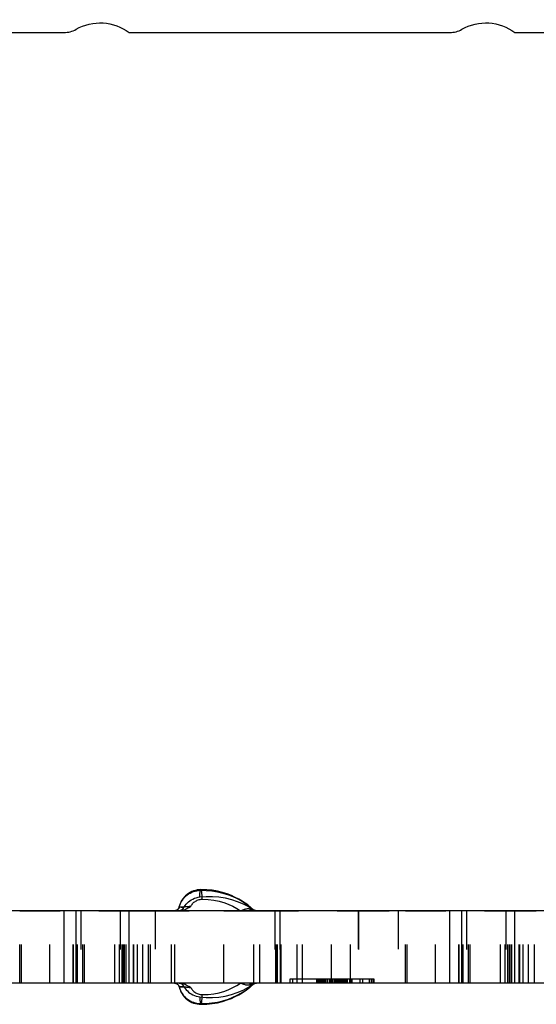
# Model space of a CAD drawing. Header units: inches. Extents: x 3 to 289, y 4 to 291.
# Tile 579 of 634: x 190.69 to 192.03, y 138.88 to 141.44. Entities that reach past the tile are written whole.
import ezdxf

# ---------------------------------------------------------------- set-up
doc = ezdxf.new("R2010")
doc.units = ezdxf.units.IN
doc.header["$LTSCALE"] = 0.5
doc.header["$MEASUREMENT"] = 0
doc.linetypes.add('HIDDEN', pattern=[0.225, 0.15, -0.075])
doc.layers.add('DBU', color=7, linetype='Continuous')

msp = doc.modelspace()

# ---------------------------------------------------------------- linework, layer by layer
at = {"layer": 'DBU', "color": 30, "linetype": 'Continuous'}
for p, q in [((189.9746, 141.402), (190.806, 141.402)), ((190.9746, 141.402), (191.806, 141.402)), ((191.9746, 141.402), (192.806, 141.402)), ((191.1145, 139.1584), (191.1118, 139.1544)), ((191.1121, 139.1538), (191.1148, 139.1576)), ((191.1176, 139.1622), (191.1145, 139.1584)), ((191.1148, 139.1576), (191.1179, 139.1612)), ((191.121, 139.1657), (191.1176, 139.1622)), ((191.1179, 139.1612), (191.1212, 139.1645)), ((191.1247, 139.1689), (191.121, 139.1657)), ((191.1212, 139.1645), (191.1248, 139.1675)), ((191.1287, 139.1717), (191.1247, 139.1689)), ((191.1248, 139.1675), (191.1286, 139.1702)), ((191.1286, 139.1702), (191.1326, 139.1726)), ((191.1328, 139.1742), (191.1287, 139.1717)), ((191.1326, 139.1726), (191.1368, 139.1746)), ((191.1372, 139.1764), (191.1328, 139.1742)), ((191.1358, 139.1548), (191.14, 139.157)), ((191.1368, 139.1746), (191.1411, 139.1763)), ((191.1417, 139.1781), (191.1372, 139.1764)), ((191.14, 139.157), (191.1443, 139.1589)), ((191.1411, 139.1763), (191.1455, 139.1776)), ((191.1463, 139.1795), (191.1417, 139.1781)), ((191.1443, 139.1589), (191.1488, 139.1605)), ((191.1455, 139.1776), (191.15, 139.1786)), ((191.151, 139.1806), (191.1463, 139.1795)), ((191.1488, 139.1605), (191.1534, 139.1616)), ((191.15, 139.1786), (191.1546, 139.1793)), ((191.1558, 139.1812), (191.151, 139.1806)), ((191.1534, 139.1616), (191.158, 139.1624)), ((191.1546, 139.1793), (191.1592, 139.1796)), ((191.1606, 139.1814), (191.1558, 139.1812)), ((191.158, 139.1624), (191.1744, 139.1638)), ((191.1758, 139.1811), (191.1606, 139.1814)), ((191.1744, 139.1638), (191.1909, 139.1638)), ((191.1903, 139.1796), (191.1758, 139.1811)), ((191.2039, 139.1772), (191.1903, 139.1796)), ((191.1909, 139.1638), (191.2073, 139.1625)), ((191.2167, 139.174), (191.2039, 139.1772)), ((191.2073, 139.1625), (191.2236, 139.1599)), ((191.2286, 139.1703), (191.2167, 139.174)), ((191.2236, 139.1599), (191.2396, 139.156)), ((191.2396, 139.166), (191.2286, 139.1703)), ((191.2498, 139.1614), (191.2396, 139.166)), ((191.2591, 139.1566), (191.2498, 139.1614)), ((191.1021, 139.1317), (191.1016, 139.1311)), ((191.1026, 139.1324), (191.1021, 139.1317)), ((191.103, 139.1331), (191.1026, 139.1324)), ((191.1034, 139.1339), (191.103, 139.1331)), ((191.1038, 139.1347), (191.1034, 139.1339)), ((191.104, 139.1356), (191.1038, 139.1347)), ((191.1043, 139.1365), (191.104, 139.1356)), ((191.1044, 139.1365), (191.1043, 139.1365)), ((191.1043, 139.1365), (191.1043, 139.1365)), ((191.1046, 139.1365), (191.1044, 139.1365)), ((191.1054, 139.1402), (191.1045, 139.1364)), ((191.1046, 139.1365), (191.1059, 139.1411)), ((191.1066, 139.1439), (191.1054, 139.1402)), ((191.1059, 139.1411), (191.1076, 139.1455)), ((191.1081, 139.1475), (191.1066, 139.1439)), ((191.1076, 139.1455), (191.1097, 139.1498)), ((191.1098, 139.151), (191.1081, 139.1475)), ((191.1097, 139.1498), (191.1121, 139.1538)), ((191.1118, 139.1544), (191.1098, 139.151)), ((191.1144, 139.1318), (191.1139, 139.1311)), ((191.1149, 139.1325), (191.1144, 139.1318)), ((191.1153, 139.1333), (191.1149, 139.1325)), ((191.1153, 139.1333), (191.1175, 139.137)), ((191.1175, 139.137), (191.12, 139.1405)), ((191.12, 139.1405), (191.1227, 139.1438)), ((191.1227, 139.1438), (191.1257, 139.1469)), ((191.1257, 139.1469), (191.1288, 139.1498)), ((191.1288, 139.1498), (191.1323, 139.1524)), ((191.1323, 139.1524), (191.1358, 139.1548)), ((191.2396, 139.156), (191.255, 139.1509)), ((191.255, 139.1509), (191.2699, 139.1447)), ((191.2676, 139.1516), (191.2591, 139.1566)), ((191.2753, 139.1466), (191.2676, 139.1516)), ((191.2699, 139.1447), (191.2843, 139.1373)), ((191.2822, 139.1416), (191.2753, 139.1466)), ((191.2869, 139.1378), (191.2822, 139.1416)), ((191.2843, 139.1373), (191.2948, 139.1309)), ((191.2883, 139.1367), (191.2869, 139.1378)), ((191.2882, 139.1368), (191.2931, 139.1326)), ((191.2931, 139.1326), (191.2946, 139.1313)), ((191.2965, 139.1298), (191.2946, 139.1313)), ((189.9746, 139.1271), (190.806, 139.1271)), ((190.806, 139.1271), (190.8372, 139.1271)), ((190.8372, 139.1271), (190.9746, 139.1271)), ((190.9746, 138.9391), (190.9746, 139.1271)), ((190.9746, 139.1271), (191.806, 139.1271)), ((191.0958, 139.1271), (191.0957, 139.1271)), ((191.0961, 139.1273), (191.0958, 139.1271)), ((191.0964, 139.1274), (191.0961, 139.1273)), ((191.0968, 139.1275), (191.0964, 139.1274)), ((191.0972, 139.1277), (191.0968, 139.1275)), ((191.0976, 139.1279), (191.0972, 139.1277)), ((191.0979, 139.1281), (191.0976, 139.1279)), ((191.0983, 139.1283), (191.0979, 139.1281)), ((191.0987, 139.1285), (191.0983, 139.1283)), ((191.0991, 139.1288), (191.0987, 139.1285)), ((191.0995, 139.1291), (191.0991, 139.1288)), ((191.0999, 139.1294), (191.0995, 139.1291)), ((191.1003, 139.1297), (191.0999, 139.1294)), ((191.1007, 139.1301), (191.1003, 139.1297)), ((191.1011, 139.1305), (191.1007, 139.1301)), ((191.1016, 139.1311), (191.1011, 139.1305)), ((191.1083, 139.1273), (191.1077, 139.1271)), ((191.1091, 139.1276), (191.1083, 139.1273)), ((191.1098, 139.128), (191.1091, 139.1276)), ((191.1106, 139.1284), (191.1098, 139.128)), ((191.1113, 139.1289), (191.1106, 139.1284)), ((191.112, 139.1294), (191.1113, 139.1289)), ((191.1127, 139.1299), (191.112, 139.1294)), ((191.1133, 139.1305), (191.1127, 139.1299)), ((191.1139, 139.1311), (191.1133, 139.1305)), ((191.2948, 139.1309), (191.2965, 139.1298)), ((191.2965, 139.1298), (191.298, 139.1288)), ((191.299, 139.1282), (191.298, 139.1288)), ((191.2999, 139.1277), (191.299, 139.1282)), ((191.3009, 139.1273), (191.2999, 139.1277)), ((191.3016, 139.1271), (191.3009, 139.1273)), ((191.806, 139.1271), (191.8372, 139.1271)), ((191.8372, 139.1271), (191.9746, 139.1271)), ((191.9746, 138.9391), (191.9746, 139.1271)), ((191.9746, 139.1271), (192.806, 139.1271)), ((190.806, 138.9391), (189.9746, 138.9391)), ((190.8372, 138.9391), (190.806, 138.9391)), ((190.9746, 138.9391), (190.8372, 138.9391)), ((191.806, 138.9391), (190.9746, 138.9391)), ((191.0921, 138.9391), (191.0925, 138.9391)), ((191.0925, 138.9391), (191.093, 138.9391)), ((191.093, 138.9391), (191.0934, 138.939)), ((191.0934, 138.939), (191.094, 138.939)), ((191.094, 138.939), (191.0945, 138.9389)), ((191.0945, 138.9389), (191.0951, 138.9388)), ((191.0951, 138.9388), (191.0956, 138.9386)), ((191.0956, 138.9386), (191.0963, 138.9384)), ((191.0963, 138.9384), (191.0969, 138.9381)), ((191.0969, 138.9381), (191.0975, 138.9379)), ((191.0975, 138.9379), (191.0982, 138.9375)), ((191.0982, 138.9375), (191.0988, 138.9371)), ((191.0988, 138.9371), (191.0995, 138.9367)), ((191.0995, 138.9367), (191.1001, 138.9362)), ((191.1001, 138.9362), (191.1008, 138.9356)), ((191.1008, 138.9356), (191.1014, 138.935)), ((191.1014, 138.935), (191.1019, 138.9343)), ((191.1019, 138.9343), (191.1025, 138.9335)), ((191.1025, 138.9335), (191.1029, 138.9328)), ((191.1029, 138.9328), (191.1034, 138.9319)), ((191.1034, 138.9319), (191.1037, 138.9311)), ((191.1037, 138.9311), (191.104, 138.9302)), ((191.104, 138.9302), (191.1043, 138.9293)), ((191.1041, 138.9391), (191.1049, 138.9391)), ((191.1044, 138.9293), (191.1043, 138.9293)), ((191.1043, 138.9293), (191.1043, 138.9293)), ((191.1043, 138.9293), (191.1043, 138.9293)), ((191.1043, 138.9293), (191.1044, 138.9293)), ((191.1045, 138.9293), (191.1044, 138.9293)), ((191.1044, 138.9293), (191.1046, 138.9292)), ((191.1045, 138.9293), (191.1054, 138.9255)), ((191.1049, 138.9391), (191.1058, 138.939)), ((191.1058, 138.939), (191.1066, 138.9389)), ((191.1066, 138.9389), (191.1075, 138.9387)), ((191.1075, 138.9387), (191.1083, 138.9384)), ((191.1083, 138.9384), (191.1091, 138.9381)), ((191.1091, 138.9381), (191.1098, 138.9378)), ((191.1098, 138.9378), (191.1106, 138.9373)), ((191.1106, 138.9373), (191.1113, 138.9369)), ((191.1113, 138.9369), (191.112, 138.9364)), ((191.112, 138.9364), (191.1127, 138.9358)), ((191.1127, 138.9358), (191.1133, 138.9352)), ((191.1133, 138.9352), (191.1139, 138.9346)), ((191.1139, 138.9346), (191.1144, 138.9339)), ((191.1144, 138.9339), (191.1149, 138.9332)), ((191.1149, 138.9332), (191.1153, 138.9325)), ((191.1153, 138.9325), (191.1175, 138.9288)), ((191.1175, 138.9288), (191.12, 138.9253)), ((191.2699, 138.921), (191.2843, 138.9285)), ((191.2822, 138.9242), (191.2863, 138.9274)), ((191.2843, 138.9285), (191.2948, 138.9348)), ((191.2863, 138.9274), (191.2883, 138.9291)), ((191.2882, 138.9289), (191.2931, 138.9331)), ((191.2931, 138.9331), (191.2946, 138.9345)), ((191.2946, 138.9345), (191.2965, 138.9359)), ((191.2948, 138.9348), (191.2965, 138.9359)), ((191.2965, 138.9359), (191.298, 138.937)), ((191.298, 138.937), (191.2989, 138.9375)), ((191.2989, 138.9375), (191.2998, 138.938)), ((191.2998, 138.938), (191.3008, 138.9384)), ((191.3008, 138.9384), (191.3018, 138.9387)), ((191.3018, 138.9387), (191.3029, 138.9389)), ((191.3029, 138.9389), (191.3039, 138.9391)), ((191.3039, 138.9391), (191.305, 138.9391)), ((191.8372, 138.9391), (191.806, 138.9391)), ((191.9746, 138.9391), (191.8372, 138.9391)), ((192.806, 138.9391), (191.9746, 138.9391)), ((191.1054, 138.9255), (191.1066, 138.9218)), ((191.1066, 138.9218), (191.1081, 138.9182)), ((191.1081, 138.9182), (191.1098, 138.9147)), ((191.1098, 138.9147), (191.1118, 138.9113)), ((191.1118, 138.9113), (191.1145, 138.9073)), ((191.1145, 138.9073), (191.1176, 138.9035)), ((191.1176, 138.9035), (191.1211, 138.9)), ((191.12, 138.9253), (191.1227, 138.9219)), ((191.1227, 138.9219), (191.1257, 138.9188)), ((191.1257, 138.9188), (191.1288, 138.9159)), ((191.1288, 138.9159), (191.1323, 138.9133)), ((191.1323, 138.9133), (191.1358, 138.911)), ((191.1358, 138.911), (191.14, 138.9087)), ((191.14, 138.9087), (191.1443, 138.9068)), ((191.1443, 138.9068), (191.1488, 138.9052)), ((191.1488, 138.9052), (191.1534, 138.9041)), ((191.1534, 138.9041), (191.158, 138.9033)), ((191.158, 138.9033), (191.1744, 138.902)), ((191.1744, 138.902), (191.1909, 138.9019)), ((191.1909, 138.9019), (191.2073, 138.9032)), ((191.2073, 138.9032), (191.2236, 138.9058)), ((191.2236, 138.9058), (191.2396, 138.9097)), ((191.2396, 138.9097), (191.255, 138.9148)), ((191.2397, 138.8997), (191.2498, 138.9043)), ((191.2498, 138.9043), (191.2591, 138.9092)), ((191.255, 138.9148), (191.2699, 138.921)), ((191.2591, 138.9092), (191.2676, 138.9141)), ((191.2676, 138.9141), (191.2753, 138.9192)), ((191.2753, 138.9192), (191.2822, 138.9242)), ((191.1211, 138.9), (191.1247, 138.8968)), ((191.1247, 138.8968), (191.1287, 138.894)), ((191.1287, 138.894), (191.1329, 138.8915)), ((191.1329, 138.8915), (191.1372, 138.8893)), ((191.1372, 138.8893), (191.1417, 138.8876)), ((191.1417, 138.8876), (191.1463, 138.8862)), ((191.1463, 138.8862), (191.151, 138.8852)), ((191.151, 138.8852), (191.1558, 138.8845)), ((191.1558, 138.8845), (191.1606, 138.8843)), ((191.1606, 138.8843), (191.1758, 138.8847)), ((191.1758, 138.8847), (191.1903, 138.8861)), ((191.1903, 138.8861), (191.2039, 138.8885)), ((191.2039, 138.8885), (191.2167, 138.8917)), ((191.2167, 138.8917), (191.2286, 138.8955)), ((191.2286, 138.8955), (191.2397, 138.8997))]:
    msp.add_line(p, q, dxfattribs=at)
at = {"layer": 'DBU', "color": 4, "linetype": 'Continuous'}
for p, q in [((191.1594, 139.1803), (191.1592, 139.1796)), ((191.1592, 139.1796), (191.174, 139.1794)), ((191.1597, 139.1808), (191.1594, 139.1803)), ((191.16, 139.1812), (191.1597, 139.1808)), ((191.1602, 139.1814), (191.16, 139.1812)), ((191.1605, 139.1815), (191.1602, 139.1814)), ((191.1606, 139.1814), (191.1605, 139.1815)), ((191.174, 139.1794), (191.1888, 139.1781)), ((191.1888, 139.1781), (191.2035, 139.1757)), ((191.2035, 139.1757), (191.2179, 139.1722)), ((191.2179, 139.1722), (191.2321, 139.1678)), ((191.2321, 139.1678), (191.2437, 139.1633)), ((191.2437, 139.1633), (191.255, 139.1581)), ((191.255, 139.1581), (191.2659, 139.1521)), ((191.1025, 139.1317), (191.1018, 139.1309)), ((191.1031, 139.1326), (191.1025, 139.1317)), ((191.1036, 139.1335), (191.1031, 139.1326)), ((191.104, 139.1345), (191.1036, 139.1335)), ((191.1043, 139.1355), (191.104, 139.1345)), ((191.1046, 139.1365), (191.1043, 139.1355)), ((191.1043, 139.1365), (191.1043, 139.1365)), ((191.1043, 139.1365), (191.1044, 139.1364)), ((191.1044, 139.1364), (191.1045, 139.1364)), ((191.1153, 139.1333), (191.1046, 139.1365)), ((191.2659, 139.1521), (191.2765, 139.1455)), ((191.2765, 139.1455), (191.2865, 139.1381)), ((191.2865, 139.1381), (191.2882, 139.1368)), ((190.806, 138.9391), (190.806, 139.1271)), ((190.8372, 138.9391), (190.8372, 139.1271)), ((191.0967, 139.1273), (191.096, 139.1271)), ((191.0976, 139.1277), (191.0967, 139.1273)), ((191.0986, 139.1282), (191.0976, 139.1277)), ((191.0995, 139.1288), (191.0986, 139.1282)), ((191.1003, 139.1294), (191.0995, 139.1288)), ((191.1011, 139.1301), (191.1003, 139.1294)), ((191.1018, 139.1309), (191.1011, 139.1301)), ((191.806, 138.9391), (191.806, 139.1271)), ((191.8372, 138.9391), (191.8372, 139.1271)), ((191.0936, 138.9391), (191.0925, 138.9391)), ((191.0946, 138.9389), (191.0936, 138.9391)), ((191.0957, 138.9387), (191.0946, 138.9389)), ((191.0967, 138.9384), (191.0957, 138.9387)), ((191.0976, 138.938), (191.0967, 138.9384)), ((191.0986, 138.9375), (191.0976, 138.938)), ((191.0995, 138.937), (191.0986, 138.9375)), ((191.1003, 138.9363), (191.0995, 138.937)), ((191.1011, 138.9356), (191.1003, 138.9363)), ((191.1018, 138.9349), (191.1011, 138.9356)), ((191.1025, 138.934), (191.1018, 138.9349)), ((191.1031, 138.9332), (191.1025, 138.934)), ((191.1036, 138.9322), (191.1031, 138.9332)), ((191.104, 138.9313), (191.1036, 138.9322)), ((191.1043, 138.9303), (191.104, 138.9313)), ((191.1046, 138.9292), (191.1043, 138.9303)), ((191.1046, 138.9292), (191.1153, 138.9325)), ((191.1046, 138.9292), (191.1059, 138.9247)), ((191.2765, 138.9202), (191.2865, 138.9276)), ((191.2865, 138.9276), (191.2882, 138.9289)), ((191.1059, 138.9247), (191.1076, 138.9202)), ((191.1076, 138.9202), (191.1097, 138.916)), ((191.1097, 138.916), (191.1121, 138.9119)), ((191.1121, 138.9119), (191.1148, 138.9081)), ((191.1148, 138.9081), (191.1179, 138.9045)), ((191.1179, 138.9045), (191.1212, 138.9012)), ((191.2321, 138.898), (191.2437, 138.9025)), ((191.2437, 138.9025), (191.255, 138.9077)), ((191.255, 138.9077), (191.2659, 138.9136)), ((191.2659, 138.9136), (191.2765, 138.9202)), ((191.1212, 138.9012), (191.1248, 138.8982)), ((191.1248, 138.8982), (191.1286, 138.8955)), ((191.1286, 138.8955), (191.1326, 138.8932)), ((191.1326, 138.8932), (191.1368, 138.8911)), ((191.1368, 138.8911), (191.1411, 138.8895)), ((191.1411, 138.8895), (191.1455, 138.8881)), ((191.1455, 138.8881), (191.15, 138.8871)), ((191.15, 138.8871), (191.1546, 138.8864)), ((191.1546, 138.8864), (191.1592, 138.8861)), ((191.1592, 138.8861), (191.174, 138.8864)), ((191.1592, 138.8861), (191.1594, 138.8854)), ((191.1594, 138.8854), (191.1597, 138.8849)), ((191.1597, 138.8849), (191.16, 138.8845)), ((191.16, 138.8845), (191.1602, 138.8843)), ((191.1602, 138.8843), (191.1605, 138.8843)), ((191.1605, 138.8843), (191.1606, 138.8843)), ((191.174, 138.8864), (191.1888, 138.8877)), ((191.1888, 138.8877), (191.2035, 138.8901)), ((191.2035, 138.8901), (191.2179, 138.8935)), ((191.2179, 138.8935), (191.2321, 138.898))]:
    msp.add_line(p, q, dxfattribs=at)
at = {"layer": 'DBU', "color": 254, "linetype": 'HIDDEN'}
for p, q in [((191.1608, 139.1813), (191.1606, 139.1814)), ((191.1611, 139.181), (191.1608, 139.1813)), ((191.1614, 139.1806), (191.1611, 139.181)), ((191.1617, 139.18), (191.1614, 139.1806)), ((191.1619, 139.1792), (191.1617, 139.18)), ((191.1622, 139.1783), (191.1619, 139.1792)), ((191.1624, 139.1772), (191.1622, 139.1783)), ((191.1627, 139.176), (191.1624, 139.1772)), ((191.1629, 139.1747), (191.1627, 139.176)), ((191.1632, 139.1732), (191.1629, 139.1747)), ((191.1634, 139.1716), (191.1632, 139.1732)), ((191.1635, 139.17), (191.1634, 139.1716)), ((191.1637, 139.1682), (191.1635, 139.17)), ((191.1639, 139.1664), (191.1637, 139.1682)), ((191.164, 139.1645), (191.1639, 139.1664)), ((191.1641, 139.1625), (191.164, 139.1645)), ((191.1642, 139.1605), (191.1641, 139.1625)), ((191.1643, 139.1585), (191.1642, 139.1605)), ((191.1643, 139.1565), (191.1643, 139.1585)), ((191.1045, 139.1364), (191.1046, 139.1364)), ((191.1046, 139.1364), (191.1049, 139.1365)), ((191.1049, 139.1365), (191.1053, 139.1365)), ((191.1053, 139.1365), (191.1058, 139.1365)), ((191.1058, 139.1365), (191.1064, 139.1365)), ((191.1064, 139.1365), (191.1071, 139.1365)), ((191.1071, 139.1365), (191.1079, 139.1365)), ((191.1079, 139.1365), (191.1088, 139.1366)), ((191.1088, 139.1366), (191.1101, 139.1366)), ((191.1101, 139.1366), (191.1115, 139.1367)), ((191.1115, 139.1367), (191.1131, 139.1368)), ((191.1131, 139.1368), (191.1148, 139.1369)), ((191.1148, 139.1369), (191.1165, 139.137)), ((191.1165, 139.137), (191.1183, 139.1371)), ((191.1183, 139.1371), (191.1202, 139.1373)), ((191.1198, 139.1303), (191.1226, 139.1317)), ((191.1202, 139.1373), (191.1222, 139.1374)), ((191.1222, 139.1374), (191.1241, 139.1376)), ((191.1226, 139.1317), (191.1245, 139.1327)), ((191.1241, 139.1376), (191.1264, 139.1378)), ((191.1245, 139.1327), (191.1267, 139.134)), ((191.1264, 139.1378), (191.1287, 139.1381)), ((191.1267, 139.134), (191.1292, 139.1355)), ((191.1287, 139.1381), (191.131, 139.1384)), ((191.1292, 139.1355), (191.1335, 139.1381)), ((191.131, 139.1384), (191.1331, 139.1388)), ((191.1331, 139.1388), (191.1351, 139.1391)), ((191.1335, 139.1381), (191.1346, 139.1388)), ((191.1346, 139.1388), (191.1349, 139.139)), ((191.1349, 139.139), (191.135, 139.1391)), ((191.135, 139.1391), (191.1351, 139.1391)), ((191.1351, 139.1391), (191.1363, 139.1412)), ((191.1363, 139.1412), (191.1377, 139.1432)), ((191.1377, 139.1432), (191.1393, 139.1452)), ((191.1393, 139.1452), (191.141, 139.1469)), ((191.141, 139.1469), (191.1428, 139.1486)), ((191.1428, 139.1486), (191.1448, 139.1501)), ((191.1448, 139.1501), (191.1469, 139.1515)), ((191.1469, 139.1515), (191.149, 139.1527)), ((191.149, 139.1527), (191.1514, 139.1538)), ((191.1514, 139.1538), (191.1539, 139.1547)), ((191.1539, 139.1547), (191.1564, 139.1555)), ((191.1564, 139.1555), (191.159, 139.156)), ((191.159, 139.156), (191.1617, 139.1563)), ((191.1617, 139.1563), (191.1643, 139.1565)), ((191.1643, 139.1565), (191.1791, 139.156)), ((191.1791, 139.156), (191.1938, 139.1543)), ((191.1938, 139.1543), (191.2083, 139.1513)), ((191.2083, 139.1513), (191.2225, 139.1471)), ((191.2225, 139.1471), (191.2333, 139.143)), ((191.2333, 139.143), (191.2438, 139.1382)), ((191.2438, 139.1382), (191.254, 139.1327)), ((191.254, 139.1327), (191.2637, 139.1266)), ((191.2755, 139.1311), (191.2774, 139.1316)), ((191.2774, 139.1316), (191.2792, 139.132)), ((191.2792, 139.132), (191.2811, 139.1322)), ((191.2811, 139.1322), (191.2829, 139.1322)), ((191.2829, 139.1322), (191.2846, 139.1322)), ((191.2846, 139.1322), (191.2864, 139.1319)), ((191.2864, 139.1319), (191.2881, 139.1316)), ((191.2864, 139.1319), (191.2868, 139.1311)), ((191.2881, 139.1316), (191.2898, 139.1313)), ((191.2898, 139.1313), (191.2914, 139.131)), ((190.6909, 138.9391), (190.6909, 139.1266)), ((190.6909, 139.1266), (190.6958, 139.1266)), ((190.6958, 138.9391), (190.6958, 139.1266)), ((190.6958, 139.1266), (190.9628, 139.1266)), ((190.7689, 138.9391), (190.7689, 139.1266)), ((190.8296, 138.9391), (190.8296, 139.1266)), ((190.8306, 138.9391), (190.8306, 139.1271)), ((190.841, 138.9391), (190.841, 139.1271)), ((190.8491, 139.1266), (190.8491, 138.9391)), ((190.8545, 138.9391), (190.8545, 139.1266)), ((190.8588, 138.9391), (190.8588, 139.1266)), ((190.9373, 138.9391), (190.9373, 139.1266)), ((190.9493, 138.9391), (190.9493, 139.1266)), ((190.951, 139.1271), (190.951, 138.9391)), ((190.951, 139.1266), (190.951, 138.9391)), ((190.9564, 138.9391), (190.9564, 139.1266)), ((190.9604, 138.9391), (190.9604, 139.1266)), ((190.9615, 138.9391), (190.9615, 139.1271)), ((190.9628, 138.9391), (190.9628, 139.1266)), ((190.9628, 139.1266), (190.986, 139.1266)), ((190.9669, 138.9391), (190.9669, 139.1266)), ((190.986, 138.9391), (190.986, 139.1271)), ((190.986, 138.9391), (190.986, 139.1266)), ((190.986, 139.1266), (190.996, 139.1266)), ((190.9871, 138.9391), (190.9871, 139.1271)), ((190.996, 138.9391), (190.996, 139.1266)), ((190.996, 139.1266), (191.0302, 139.1266)), ((190.9963, 138.9391), (190.9963, 139.1271)), ((191.0098, 138.9391), (191.0098, 139.1271)), ((191.0098, 138.9391), (191.0098, 139.1266)), ((191.0252, 138.9391), (191.0252, 139.1271)), ((191.0252, 138.9391), (191.0252, 139.1266)), ((191.0302, 138.9391), (191.0302, 139.1266)), ((191.0302, 139.1266), (191.2201, 139.1266)), ((191.0421, 139.1271), (191.0421, 138.9391)), ((191.0846, 138.9391), (191.0846, 139.1271)), ((191.0846, 138.9391), (191.0846, 139.1266)), ((191.0936, 139.1267), (191.0925, 139.1266)), ((191.0928, 138.9391), (191.0928, 139.1271)), ((191.0928, 138.9391), (191.0928, 139.1266)), ((191.0946, 139.1268), (191.0936, 139.1267)), ((191.0942, 139.1267), (191.0943, 139.1267)), ((191.0943, 139.1267), (191.0942, 139.1267)), ((191.0942, 139.1267), (191.0942, 139.1267)), ((191.0943, 139.1267), (191.0943, 139.1266)), ((191.0944, 139.1267), (191.0943, 139.1267)), ((191.0943, 139.1266), (191.0945, 139.1266)), ((191.0945, 139.1268), (191.0944, 139.1267)), ((191.0948, 139.1268), (191.0945, 139.1268)), ((191.0945, 139.1266), (191.0949, 139.1266)), ((191.0957, 139.127), (191.0946, 139.1268)), ((191.095, 139.1269), (191.0948, 139.1268)), ((191.0949, 139.1266), (191.0953, 139.1266)), ((191.0952, 139.127), (191.095, 139.1269)), ((191.0955, 139.127), (191.0952, 139.127)), ((191.0953, 139.1266), (191.0959, 139.1266)), ((191.0957, 139.1271), (191.0955, 139.127)), ((191.096, 139.1271), (191.0957, 139.127)), ((191.0959, 139.1266), (191.0967, 139.1266)), ((191.0967, 139.1266), (191.0977, 139.1266)), ((191.1049, 139.1266), (191.1041, 139.1266)), ((191.1058, 139.1267), (191.1049, 139.1266)), ((191.1056, 139.1266), (191.1074, 139.1267)), ((191.1066, 139.1269), (191.1058, 139.1267)), ((191.1075, 139.1271), (191.1066, 139.1269)), ((191.1074, 139.1267), (191.1091, 139.1269)), ((191.1077, 139.1271), (191.1075, 139.1271)), ((191.1091, 139.1269), (191.111, 139.1272)), ((191.111, 139.1272), (191.1129, 139.1277)), ((191.1129, 139.1277), (191.1148, 139.1283)), ((191.1148, 139.1283), (191.1173, 139.1292)), ((191.1173, 139.1292), (191.1198, 139.1303)), ((191.2201, 138.9391), (191.2201, 139.1266)), ((191.2201, 139.1266), (191.3136, 139.1266)), ((191.2637, 139.1266), (191.2657, 139.1274)), ((191.2657, 139.1274), (191.2677, 139.1283)), ((191.2677, 139.1283), (191.2697, 139.1291)), ((191.2697, 139.1291), (191.2717, 139.1298)), ((191.2717, 139.1298), (191.2736, 139.1305)), ((191.2736, 139.1305), (191.2755, 139.1311)), ((191.2868, 139.1311), (191.2872, 139.1304)), ((191.2872, 139.1304), (191.2877, 139.1297)), ((191.2877, 139.1297), (191.2883, 139.1291)), ((191.2883, 139.1291), (191.2888, 139.1285)), ((191.2888, 139.1285), (191.2894, 139.128)), ((191.2894, 139.128), (191.29, 139.1276)), ((191.29, 139.1276), (191.2907, 139.1272)), ((191.2907, 139.1272), (191.2913, 139.127)), ((191.2913, 139.127), (191.292, 139.1268)), ((191.2914, 139.131), (191.2928, 139.1307)), ((191.292, 139.1268), (191.2923, 139.1267)), ((191.2928, 139.1307), (191.2937, 139.1305)), ((191.2937, 139.1305), (191.2944, 139.1304)), ((191.2944, 139.1304), (191.295, 139.1302)), ((191.295, 139.1302), (191.2954, 139.1302)), ((191.2954, 139.1302), (191.2957, 139.1301)), ((191.2957, 139.1301), (191.2959, 139.13)), ((191.2959, 139.13), (191.296, 139.13)), ((191.2981, 138.9391), (191.2981, 139.1271)), ((191.2981, 138.9391), (191.2981, 139.1266)), ((191.3019, 139.127), (191.3016, 139.1271)), ((191.303, 139.1268), (191.3019, 139.127)), ((191.304, 139.1267), (191.303, 139.1268)), ((191.305, 139.1266), (191.304, 139.1267)), ((191.3136, 138.9391), (191.3136, 139.1266)), ((191.3136, 139.1266), (191.5486, 139.1266)), ((191.3527, 139.1271), (191.3527, 138.9391)), ((191.3527, 139.1266), (191.3527, 138.9391)), ((191.3549, 138.9391), (191.3549, 139.1271)), ((191.3549, 138.9391), (191.3549, 139.1266)), ((191.3563, 138.9391), (191.3563, 139.1271)), ((191.3563, 138.9391), (191.3563, 139.1266)), ((191.3571, 138.9391), (191.3571, 139.1271)), ((191.3589, 138.9391), (191.3589, 139.1271)), ((191.3589, 138.9391), (191.3589, 139.1266)), ((191.3655, 139.1266), (191.3655, 138.9391)), ((191.3669, 138.9391), (191.3669, 139.1266)), ((191.3687, 138.9391), (191.3687, 139.1266)), ((191.41, 138.9391), (191.41, 139.1266)), ((191.4244, 138.9391), (191.4244, 139.1271)), ((191.4993, 138.9391), (191.4993, 139.1266)), ((191.5486, 138.9391), (191.5486, 139.1266)), ((191.5486, 139.1266), (191.6909, 139.1266)), ((191.5686, 139.1271), (191.5686, 138.9391)), ((191.5696, 139.1266), (191.5696, 138.9391)), ((191.6721, 139.1271), (191.6721, 138.9391)), ((191.6909, 138.9391), (191.6909, 139.1266)), ((191.6909, 139.1266), (191.6958, 139.1266)), ((191.6958, 138.9391), (191.6958, 139.1266)), ((191.6958, 139.1266), (191.9628, 139.1266)), ((191.7689, 138.9391), (191.7689, 139.1266)), ((191.8296, 138.9391), (191.8296, 139.1266)), ((191.8306, 138.9391), (191.8306, 139.1271)), ((191.841, 138.9391), (191.841, 139.1271)), ((191.8491, 139.1266), (191.8491, 138.9391)), ((191.8545, 138.9391), (191.8545, 139.1266)), ((191.8588, 138.9391), (191.8588, 139.1266)), ((191.9373, 138.9391), (191.9373, 139.1266)), ((191.9493, 138.9391), (191.9493, 139.1266)), ((191.951, 139.1271), (191.951, 138.9391)), ((191.951, 139.1266), (191.951, 138.9391)), ((191.9564, 138.9391), (191.9564, 139.1266)), ((191.9604, 138.9391), (191.9604, 139.1266)), ((191.9615, 138.9391), (191.9615, 139.1271)), ((191.9628, 138.9391), (191.9628, 139.1266)), ((191.9628, 139.1266), (191.986, 139.1266)), ((191.9669, 138.9391), (191.9669, 139.1266)), ((191.986, 138.9391), (191.986, 139.1271)), ((191.986, 138.9391), (191.986, 139.1266)), ((191.986, 139.1266), (191.996, 139.1266)), ((191.9871, 138.9391), (191.9871, 139.1271)), ((191.996, 138.9391), (191.996, 139.1266)), ((191.996, 139.1266), (192.0302, 139.1266)), ((191.9963, 138.9391), (191.9963, 139.1271)), ((192.0098, 138.9391), (192.0098, 139.1271)), ((192.0098, 138.9391), (192.0098, 139.1266)), ((192.0252, 138.9391), (192.0252, 139.1271)), ((192.0252, 138.9391), (192.0252, 139.1266)), ((191.1046, 138.9293), (191.1045, 138.9293)), ((191.1049, 138.9293), (191.1046, 138.9293)), ((191.1053, 138.9293), (191.1049, 138.9293)), ((191.1058, 138.9293), (191.1053, 138.9293)), ((191.1074, 138.9391), (191.1056, 138.9391)), ((191.1064, 138.9292), (191.1058, 138.9293)), ((191.1071, 138.9292), (191.1064, 138.9292)), ((191.1079, 138.9292), (191.1071, 138.9292)), ((191.1092, 138.9389), (191.1074, 138.9391)), ((191.1088, 138.9291), (191.1079, 138.9292)), ((191.1101, 138.9291), (191.1088, 138.9291)), ((191.111, 138.9385), (191.1092, 138.9389)), ((191.1115, 138.929), (191.1101, 138.9291)), ((191.1129, 138.9381), (191.111, 138.9385)), ((191.1131, 138.9289), (191.1115, 138.929)), ((191.1148, 138.9375), (191.1129, 138.9381)), ((191.1148, 138.9289), (191.1131, 138.9289)), ((191.1173, 138.9366), (191.1148, 138.9375)), ((191.1165, 138.9287), (191.1148, 138.9289)), ((191.1183, 138.9286), (191.1165, 138.9287)), ((191.1199, 138.9354), (191.1173, 138.9366)), ((191.1202, 138.9285), (191.1183, 138.9286)), ((191.1226, 138.9341), (191.1199, 138.9354)), ((191.1222, 138.9283), (191.1202, 138.9285)), ((191.1241, 138.9281), (191.1222, 138.9283)), ((191.1255, 138.9324), (191.1226, 138.9341)), ((191.1264, 138.9279), (191.1241, 138.9281)), ((191.1292, 138.9302), (191.1255, 138.9324)), ((191.1287, 138.9276), (191.1264, 138.9279)), ((191.131, 138.9273), (191.1287, 138.9276)), ((191.1334, 138.9276), (191.1292, 138.9302)), ((191.1331, 138.927), (191.131, 138.9273)), ((191.1349, 138.9267), (191.1334, 138.9276)), ((191.2333, 138.9227), (191.2438, 138.9275)), ((191.2438, 138.9275), (191.254, 138.933)), ((191.254, 138.933), (191.2637, 138.9391)), ((191.2657, 138.9383), (191.2637, 138.9391)), ((191.2677, 138.9375), (191.2657, 138.9383)), ((191.2697, 138.9366), (191.2677, 138.9375)), ((191.2717, 138.9359), (191.2697, 138.9366)), ((191.2736, 138.9352), (191.2717, 138.9359)), ((191.2755, 138.9346), (191.2736, 138.9352)), ((191.2774, 138.9341), (191.2755, 138.9346)), ((191.2792, 138.9338), (191.2774, 138.9341)), ((191.2811, 138.9336), (191.2792, 138.9338)), ((191.2829, 138.9335), (191.2811, 138.9336)), ((191.2846, 138.9336), (191.2829, 138.9335)), ((191.2864, 138.9338), (191.2846, 138.9336)), ((191.2864, 138.9338), (191.2868, 138.9346)), ((191.2881, 138.9341), (191.2864, 138.9338)), ((191.2868, 138.9346), (191.2872, 138.9353)), ((191.2872, 138.9353), (191.2877, 138.936)), ((191.2877, 138.936), (191.2883, 138.9367)), ((191.2898, 138.9345), (191.2881, 138.9341)), ((191.2883, 138.9367), (191.2888, 138.9372)), ((191.2888, 138.9372), (191.2894, 138.9377)), ((191.2894, 138.9377), (191.29, 138.9381)), ((191.2914, 138.9348), (191.2898, 138.9345)), ((191.29, 138.9381), (191.2907, 138.9385)), ((191.2907, 138.9385), (191.2913, 138.9388)), ((191.2913, 138.9388), (191.292, 138.939)), ((191.2928, 138.935), (191.2914, 138.9348)), ((191.292, 138.939), (191.2923, 138.939)), ((191.2937, 138.9352), (191.2928, 138.935)), ((191.2944, 138.9354), (191.2937, 138.9352)), ((191.295, 138.9355), (191.2944, 138.9354)), ((191.2954, 138.9356), (191.295, 138.9355)), ((191.2957, 138.9356), (191.2954, 138.9356)), ((191.2959, 138.9357), (191.2957, 138.9356)), ((191.296, 138.9358), (191.2959, 138.9357)), ((191.298, 138.937), (191.296, 138.9358)), ((191.3916, 138.9491), (191.3916, 138.9391)), ((191.4645, 138.9491), (191.3916, 138.9491)), ((191.3979, 138.9491), (191.3979, 138.9391)), ((191.461, 138.9391), (191.461, 138.9491)), ((191.5521, 138.9491), (191.4645, 138.9491)), ((191.4645, 138.9391), (191.4645, 138.9491)), ((191.4653, 138.9391), (191.4653, 138.9491)), ((191.4666, 138.9391), (191.4666, 138.9491)), ((191.4669, 138.9391), (191.4669, 138.9491)), ((191.4676, 138.9391), (191.4676, 138.9491)), ((191.4692, 138.9391), (191.4692, 138.9491)), ((191.4693, 138.9391), (191.4693, 138.9491)), ((191.4713, 138.9391), (191.4713, 138.9491)), ((191.4732, 138.9491), (191.4732, 138.9391)), ((191.4732, 138.9391), (191.4732, 138.9491)), ((191.4751, 138.9391), (191.4751, 138.9491)), ((191.4754, 138.9391), (191.4754, 138.9491)), ((191.4757, 138.9391), (191.4757, 138.9491)), ((191.478, 138.9391), (191.478, 138.9491)), ((191.4781, 138.9391), (191.4781, 138.9491)), ((191.4799, 138.9391), (191.4799, 138.9491)), ((191.4799, 138.9491), (191.4799, 138.9391)), ((191.4825, 138.9391), (191.4825, 138.9491)), ((191.4853, 138.9391), (191.4853, 138.9491)), ((191.4898, 138.9391), (191.4898, 138.9491)), ((191.4947, 138.9391), (191.4947, 138.9491)), ((191.4956, 138.9391), (191.4956, 138.9491)), ((191.4962, 138.9391), (191.4962, 138.9491)), ((191.4965, 138.9391), (191.4965, 138.9491)), ((191.5001, 138.9391), (191.5001, 138.9491)), ((191.5004, 138.9391), (191.5004, 138.9491)), ((191.5037, 138.9391), (191.5037, 138.9491)), ((191.5076, 138.9391), (191.5076, 138.9491)), ((191.5089, 138.9391), (191.5089, 138.9491)), ((191.5093, 138.9391), (191.5093, 138.9491)), ((191.5097, 138.9391), (191.5097, 138.9491)), ((191.5101, 138.9391), (191.5101, 138.9491)), ((191.5104, 138.9391), (191.5104, 138.9491)), ((191.5111, 138.9391), (191.5111, 138.9491)), ((191.5134, 138.9391), (191.5134, 138.9491)), ((191.5137, 138.9391), (191.5137, 138.9491)), ((191.516, 138.9391), (191.516, 138.9491)), ((191.5169, 138.9391), (191.5169, 138.9491)), ((191.5192, 138.9391), (191.5192, 138.9491)), ((191.5195, 138.9391), (191.5195, 138.9491)), ((191.5199, 138.9391), (191.5199, 138.9491)), ((191.522, 138.9391), (191.522, 138.9491)), ((191.5222, 138.9391), (191.5222, 138.9491)), ((191.5253, 138.9391), (191.5253, 138.9491)), ((191.526, 138.9391), (191.526, 138.9491)), ((191.5268, 138.9391), (191.5268, 138.9491)), ((191.5279, 138.9391), (191.5279, 138.9491)), ((191.5284, 138.9391), (191.5284, 138.9491)), ((191.5304, 138.9391), (191.5304, 138.9491)), ((191.5321, 138.9391), (191.5321, 138.9491)), ((191.5341, 138.9391), (191.5341, 138.9491)), ((191.5369, 138.9391), (191.5369, 138.9491)), ((191.54, 138.9391), (191.54, 138.9491)), ((191.5411, 138.9391), (191.5411, 138.9491)), ((191.5466, 138.9391), (191.5466, 138.9491)), ((191.5478, 138.9391), (191.5478, 138.9491)), ((191.6044, 138.9491), (191.5521, 138.9491)), ((191.5521, 138.9391), (191.5521, 138.9491)), ((191.5525, 138.9391), (191.5525, 138.9491)), ((191.5738, 138.9391), (191.5738, 138.9491)), ((191.5809, 138.9391), (191.5809, 138.9491)), ((191.5982, 138.9391), (191.5982, 138.9491)), ((191.6026, 138.9391), (191.6026, 138.9491)), ((191.6038, 138.9391), (191.6038, 138.9491)), ((191.6044, 138.9391), (191.6044, 138.9491)), ((191.6089, 138.9491), (191.6044, 138.9491)), ((191.6101, 138.9491), (191.6089, 138.9491)), ((191.6089, 138.9391), (191.6089, 138.9491)), ((191.6101, 138.9391), (191.6101, 138.9491)), ((191.1351, 138.9266), (191.1331, 138.927)), ((191.1351, 138.9266), (191.1349, 138.9267)), ((191.1351, 138.9266), (191.1363, 138.9245)), ((191.1363, 138.9245), (191.1377, 138.9225)), ((191.1377, 138.9225), (191.1393, 138.9206)), ((191.1393, 138.9206), (191.141, 138.9188)), ((191.141, 138.9188), (191.1428, 138.9171)), ((191.1428, 138.9171), (191.1448, 138.9156)), ((191.1448, 138.9156), (191.1469, 138.9142)), ((191.1469, 138.9142), (191.149, 138.913)), ((191.149, 138.913), (191.1514, 138.9119)), ((191.1514, 138.9119), (191.1539, 138.911)), ((191.1539, 138.911), (191.1564, 138.9103)), ((191.1564, 138.9103), (191.159, 138.9097)), ((191.159, 138.9097), (191.1617, 138.9094)), ((191.1617, 138.9094), (191.1643, 138.9093)), ((191.164, 138.9013), (191.1641, 138.9032)), ((191.1641, 138.9032), (191.1642, 138.9052)), ((191.1642, 138.9052), (191.1643, 138.9072)), ((191.1643, 138.9093), (191.1791, 138.9097)), ((191.1643, 138.9072), (191.1643, 138.9093)), ((191.1791, 138.9097), (191.1938, 138.9114)), ((191.1938, 138.9114), (191.2083, 138.9144)), ((191.2083, 138.9144), (191.2225, 138.9186)), ((191.2225, 138.9186), (191.2333, 138.9227)), ((191.1606, 138.8843), (191.1608, 138.8844)), ((191.1608, 138.8844), (191.1611, 138.8847)), ((191.1611, 138.8847), (191.1614, 138.8851)), ((191.1614, 138.8851), (191.1617, 138.8858)), ((191.1617, 138.8858), (191.1619, 138.8865)), ((191.1619, 138.8865), (191.1622, 138.8875)), ((191.1622, 138.8875), (191.1624, 138.8885)), ((191.1624, 138.8885), (191.1627, 138.8897)), ((191.1627, 138.8897), (191.1629, 138.8911)), ((191.1629, 138.8911), (191.1632, 138.8925)), ((191.1632, 138.8925), (191.1634, 138.8941)), ((191.1634, 138.8941), (191.1635, 138.8958)), ((191.1635, 138.8958), (191.1637, 138.8975)), ((191.1637, 138.8975), (191.1639, 138.8994)), ((191.1639, 138.8994), (191.164, 138.9013))]:
    msp.add_line(p, q, dxfattribs=at)
at = {"layer": 'DBU', "color": 30, "linetype": 'Continuous', "extrusion": (0, 0, -1)}
for centre in [(-190.8996, 141.302), (-191.8996, 141.302)]:
    msp.add_arc(centre, 0.125, 60.0736, 126.8699, dxfattribs=at)
at = {"layer": 'DBU', "color": 30, "linetype": 'Continuous'}
for centre in [(190.806, 141.4645), (191.806, 141.4645)]:
    msp.add_arc(centre, 0.0625, 270, 299.9264, dxfattribs=at)
at = {"layer": 'DBU', "color": 4, "linetype": 'Continuous', "extrusion": (0, 0, -1)}
msp.add_arc((-191.2668, 139.1639), 0.1087, 359.2206, 8.2982, dxfattribs=at)
at = {"layer": 'DBU', "color": 254, "linetype": 'HIDDEN'}
for centre, radius, start, end in [((191.3054, 139.1434), 0.0164, 234.8977, 243.2821), ((191.3045, 138.9266), 0.0125, 100.7649, 133.0539), ((191.3045, 138.9266), 0.0125, 90, 100.7653)]:
    msp.add_arc(centre, radius, start, end, dxfattribs=at)
at = {"layer": 'DBU', "color": 254, "linetype": 'HIDDEN', "extrusion": (0, 0, -1)}
for start, end in [(280.7648, 313.0538), (269.9999, 280.7652)]:
    msp.add_arc((-191.3045, 139.1391), 0.0125, start, end, dxfattribs=at)
at = {"layer": 'DBU', "color": 4, "linetype": 'Continuous'}
msp.add_arc((191.2668, 138.9018), 0.1087, 179.2206, 188.2982, dxfattribs=at)

doc.saveas('drawing.dxf')
